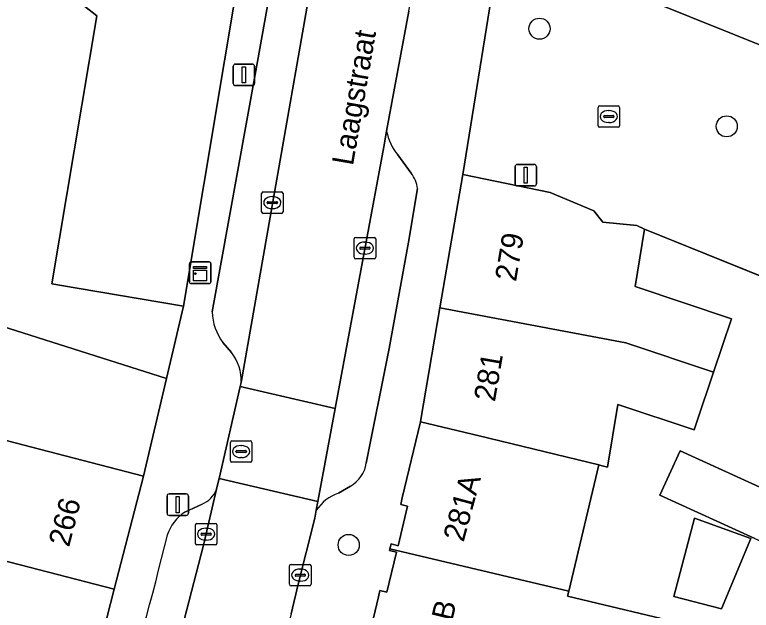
# Model space of a CAD drawing. Extents: x 159217 to 160349, y 381246 to 382172.
# Drawn here: x 160203.55 to 160237.76, y 381828.25 to 381855.9 of the extents above; entities that cross this region are included whole.
import ezdxf

# ---------------------------------------------------------------- set-up
doc = ezdxf.new("R2010")
doc.units = 0
for name, color, linetype in [('IMGEO_Boom', 7, 'Continuous'), ('IMGEO_Erf', 7, 'Continuous'), ('IMGEO_Kast', 7, 'Continuous'), ('IMGEO_Kolk', 7, 'Continuous'), ('IMGEO_Lichtmast', 7, 'Continuous'), ('IMGEO_Muur', 7, 'Continuous'), ('IMGEO_Openbare_ruimte_label', 7, 'Continuous'), ('IMGEO_Pand', 7, 'Continuous'), ('IMGEO_Pand_nummerreeks', 7, 'Continuous'), ('IMGEO_Parkeervlak_open', 7, 'Continuous'), ('IMGEO_Rijbaan_lokaal_open', 7, 'Continuous'), ('IMGEO_Rioolput', 7, 'Continuous'), ('IMGEO_Voetpad_open', 7, 'Continuous')]:
    doc.layers.add(name, color=color, linetype=linetype)

msp = doc.modelspace()

# ---------------------------------------------------------------- linework, layer by layer
at = {"layer": 'IMGEO_Boom'}
for centre in [(160227.923, 381855.247), (160236.62, 381850.714), (160219.059, 381831.277)]:
    msp.add_circle(centre, 0.489, dxfattribs=at)
at = {"layer": 'IMGEO_Erf'}
for points in [[(160194.265, 381844.195), (160210.591, 381839.006), (160211.378, 381842.371), (160206.447, 381843.197), (160205.272, 381843.394), (160207.355, 381855.837), (160201.892, 381860.137)], [(160240.493, 381842.825), (160232.801, 381845.945), (160232.361, 381843.277), (160236.835, 381841.774), (160236.005, 381839.301), (160235.244, 381837.035), (160235.103, 381836.616), (160231.557, 381837.805), (160231.077, 381834.894), (160230.836, 381834.953), (160230.678, 381834.991), (160229.28, 381829.13), (160229.224, 381828.895), (160234.944, 381827.531)], [(160237.925, 381831.575), (160233.516, 381833.584), (160234.455, 381835.645), (160238.499, 381833.802)]]:
    msp.add_lwpolyline(points, dxfattribs=at)
msp.add_lwpolyline([(160234.158, 381828.881), (160235.12, 381832.518), (160237.736, 381831.579), (160236.381, 381828.304)], close=True, dxfattribs=at)
at = {"layer": 'IMGEO_Kast'}
for p, q in [((160211.66, 381843.49), (160211.66, 381844.331)), ((160211.66, 381844.331), (160211.66, 381843.49)), ((160211.735, 381844.415), (160212.576, 381844.415)), ((160212.576, 381844.415), (160211.735, 381844.415)), ((160212.66, 381844.34), (160212.66, 381843.499)), ((160212.66, 381843.499), (160212.66, 381844.34)), ((160212.585, 381843.415), (160211.744, 381843.415)), ((160211.744, 381843.415), (160212.585, 381843.415))]:
    msp.add_line(p, q, dxfattribs=at)
for points in [[(160211.855, 381844.205), (160212.455, 381844.205), (160212.455, 381844.12), (160211.855, 381844.12), (160211.855, 381844.205)], [(160211.855, 381844.03), (160212.455, 381844.03), (160212.455, 381843.541), (160211.855, 381843.541), (160211.855, 381844.03)]]:
    msp.add_lwpolyline(points, dxfattribs=at)
msp.add_circle((160211.939, 381843.879), 0.0377, dxfattribs=at)
for centre, start, end in [((160211.738, 381844.337), 92.4484, 184.2845), ((160211.738, 381844.337), 92.4484, 184.2845), ((160212.582, 381844.337), 2.4484, 94.2845), ((160212.582, 381844.337), 2.4484, 94.2845), ((160211.738, 381843.493), 182.4484, 274.2845), ((160211.738, 381843.493), 182.4484, 274.2845), ((160212.582, 381843.493), 272.4484, 4.2845), ((160212.582, 381843.493), 272.4484, 4.2845)]:
    msp.add_arc(centre, 0.0779, start, end, dxfattribs=at)
at = {"layer": 'IMGEO_Kolk'}
for p, q in [((160230.717, 381851.669), (160231.569, 381851.669)), ((160230.642, 381850.743), (160230.642, 381851.595)), ((160231.13, 381851.449), (160231.155, 381851.449)), ((160231.643, 381851.595), (160231.643, 381850.743)), ((160230.901, 381851.163), (160230.901, 381851.175)), ((160231.339, 381851.126), (160230.941, 381851.126)), ((160230.944, 381851.212), (160231.342, 381851.212)), ((160231.385, 381851.175), (160231.385, 381851.163)), ((160231.569, 381850.669), (160230.717, 381850.669)), ((160231.153, 381850.889), (160231.128, 381850.889)), ((160215.01, 381846.745), (160215.01, 381847.597)), ((160215.085, 381847.671), (160215.937, 381847.671)), ((160216.011, 381847.597), (160216.011, 381846.745)), ((160215.312, 381847.214), (160215.71, 381847.214)), ((160215.498, 381847.451), (160215.523, 381847.451)), ((160215.269, 381847.165), (160215.269, 381847.177)), ((160215.707, 381847.128), (160215.309, 381847.128)), ((160215.521, 381846.891), (160215.496, 381846.891)), ((160215.753, 381847.177), (160215.753, 381847.165)), ((160215.937, 381846.671), (160215.085, 381846.671)), ((160219.311, 381844.632), (160219.311, 381845.484)), ((160219.386, 381845.558), (160220.238, 381845.558)), ((160220.312, 381845.484), (160220.312, 381844.632)), ((160219.799, 381845.338), (160219.824, 381845.338)), ((160219.57, 381845.052), (160219.57, 381845.064)), ((160220.008, 381845.015), (160219.61, 381845.015)), ((160219.613, 381845.101), (160220.011, 381845.101)), ((160220.054, 381845.064), (160220.054, 381845.052)), ((160220.238, 381844.558), (160219.386, 381844.558)), ((160219.822, 381844.778), (160219.797, 381844.778)), ((160211.937, 381831.352), (160211.937, 381832.204)), ((160212.012, 381832.278), (160212.864, 381832.278)), ((160212.938, 381832.204), (160212.938, 381831.352)), ((160212.239, 381831.821), (160212.637, 381831.821)), ((160212.425, 381832.058), (160212.45, 381832.058)), ((160212.196, 381831.772), (160212.196, 381831.784)), ((160212.634, 381831.735), (160212.236, 381831.735)), ((160212.448, 381831.498), (160212.423, 381831.498)), ((160212.68, 381831.784), (160212.68, 381831.772)), ((160212.864, 381831.278), (160212.012, 381831.278)), ((160216.309, 381829.45), (160216.309, 381830.302)), ((160216.384, 381830.376), (160217.236, 381830.376)), ((160216.797, 381830.156), (160216.822, 381830.156)), ((160217.31, 381830.302), (160217.31, 381829.45)), ((160216.568, 381829.87), (160216.568, 381829.882)), ((160217.006, 381829.833), (160216.608, 381829.833)), ((160216.611, 381829.919), (160217.009, 381829.919)), ((160217.052, 381829.882), (160217.052, 381829.87)), ((160216.82, 381829.596), (160216.795, 381829.596)), ((160217.236, 381829.376), (160216.384, 381829.376))]:
    msp.add_line(p, q, dxfattribs=at)
for points in [[(160230.717, 381851.669), (160231.569, 381851.669)], [(160230.642, 381850.743), (160230.642, 381851.595)], [(160231.643, 381851.595), (160231.643, 381850.743)], [(160231.569, 381850.669), (160230.717, 381850.669)], [(160215.01, 381846.745), (160215.01, 381847.597)], [(160215.085, 381847.671), (160215.937, 381847.671)], [(160216.011, 381847.597), (160216.011, 381846.745)], [(160215.937, 381846.671), (160215.085, 381846.671)], [(160219.311, 381844.632), (160219.311, 381845.484)], [(160219.386, 381845.558), (160220.238, 381845.558)], [(160220.312, 381845.484), (160220.312, 381844.632)], [(160220.238, 381844.558), (160219.386, 381844.558)], [(160211.937, 381831.352), (160211.937, 381832.204)], [(160212.012, 381832.278), (160212.864, 381832.278)], [(160212.938, 381832.204), (160212.938, 381831.352)], [(160212.864, 381831.278), (160212.012, 381831.278)], [(160216.309, 381829.45), (160216.309, 381830.302)], [(160216.384, 381830.376), (160217.236, 381830.376)], [(160217.31, 381830.302), (160217.31, 381829.45)], [(160217.236, 381829.376), (160216.384, 381829.376)]]:
    msp.add_lwpolyline(points, dxfattribs=at)
for centre, radius, start, end in [((160230.719, 381851.593), 0.0765, 91.552, 178.448), ((160230.719, 381851.593), 0.0765, 91.552, 178.448), ((160231.567, 381851.593), 0.0765, 1.552, 88.448), ((160231.567, 381851.593), 0.0765, 1.552, 88.448), ((160230.941, 381851.172), 0.0403, 85.8775, 175.7526), ((160230.938, 381851.162), 0.0366, 178.938, 274.7102), ((160231.342, 381851.169), 0.043, 264.8664, 352.4533), ((160231.346, 381851.174), 0.0386, 1.7309, 96.639), ((160230.719, 381850.745), 0.0765, 181.552, 268.448), ((160230.719, 381850.745), 0.0765, 181.552, 268.448), ((160231.567, 381850.745), 0.0765, 271.552, 358.448), ((160231.567, 381850.745), 0.0765, 271.552, 358.448), ((160215.087, 381847.595), 0.0765, 91.552, 178.448), ((160215.087, 381847.595), 0.0765, 91.552, 178.448), ((160215.935, 381847.595), 0.0765, 1.552, 88.448), ((160215.935, 381847.595), 0.0765, 1.552, 88.448), ((160215.309, 381847.174), 0.0403, 85.8775, 175.7526), ((160215.714, 381847.176), 0.0386, 1.7309, 96.639), ((160215.306, 381847.164), 0.0366, 178.938, 274.7102), ((160215.71, 381847.171), 0.043, 264.8664, 352.4533), ((160215.087, 381846.747), 0.0765, 181.552, 268.448), ((160215.087, 381846.747), 0.0765, 181.552, 268.448), ((160215.935, 381846.747), 0.0765, 271.552, 358.448), ((160215.935, 381846.747), 0.0765, 271.552, 358.448), ((160219.388, 381845.482), 0.0765, 91.552, 178.448), ((160219.388, 381845.482), 0.0765, 91.552, 178.448), ((160220.236, 381845.482), 0.0765, 1.552, 88.448), ((160220.236, 381845.482), 0.0765, 1.552, 88.448), ((160219.61, 381845.061), 0.0403, 85.8775, 175.7526), ((160219.607, 381845.051), 0.0366, 178.938, 274.7102), ((160220.011, 381845.058), 0.043, 264.8664, 352.4533), ((160220.015, 381845.063), 0.0386, 1.7309, 96.639), ((160219.388, 381844.634), 0.0765, 181.552, 268.448), ((160219.388, 381844.634), 0.0765, 181.552, 268.448), ((160220.236, 381844.634), 0.0765, 271.552, 358.448), ((160220.236, 381844.634), 0.0765, 271.552, 358.448), ((160212.014, 381832.202), 0.0765, 91.552, 178.448), ((160212.014, 381832.202), 0.0765, 91.552, 178.448), ((160212.862, 381832.202), 0.0765, 1.552, 88.448), ((160212.862, 381832.202), 0.0765, 1.552, 88.448), ((160212.236, 381831.781), 0.0403, 85.8775, 175.7526), ((160212.641, 381831.783), 0.0386, 1.7309, 96.639), ((160212.233, 381831.771), 0.0366, 178.938, 274.7102), ((160212.637, 381831.778), 0.043, 264.8664, 352.4533), ((160212.014, 381831.354), 0.0765, 181.552, 268.448), ((160212.014, 381831.354), 0.0765, 181.552, 268.448), ((160212.862, 381831.354), 0.0765, 271.552, 358.448), ((160212.862, 381831.354), 0.0765, 271.552, 358.448), ((160216.386, 381830.3), 0.0765, 91.552, 178.448), ((160216.386, 381830.3), 0.0765, 91.552, 178.448), ((160217.234, 381830.3), 0.0765, 1.552, 88.448), ((160217.234, 381830.3), 0.0765, 1.552, 88.448), ((160216.608, 381829.879), 0.0403, 85.8775, 175.7526), ((160216.605, 381829.869), 0.0366, 178.938, 274.7102), ((160217.009, 381829.876), 0.043, 264.8664, 352.4533), ((160217.013, 381829.881), 0.0386, 1.7309, 96.639), ((160216.386, 381829.452), 0.0765, 181.552, 268.448), ((160216.386, 381829.452), 0.0765, 181.552, 268.448), ((160217.234, 381829.452), 0.0765, 271.552, 358.448), ((160217.234, 381829.452), 0.0765, 271.552, 358.448)]:
    msp.add_arc(centre, radius, start, end, dxfattribs=at)
for centre, major_axis, ratio, start_param, end_param in [((160231.129, 381851.169), (-0.387, 0.002), 0.722429, 4.712389, 7.853982), ((160231.154, 381851.169), (-0.39, 0.002), 0.717154, 1.570796, 4.712389), ((160215.497, 381847.171), (-0.387, 0.002), 0.722429, 4.712389, 7.853982), ((160215.522, 381847.171), (-0.39, 0.002), 0.717154, 1.570796, 4.712389), ((160219.798, 381845.058), (-0.387, 0.002), 0.722429, 4.712389, 7.853982), ((160219.823, 381845.058), (-0.39, 0.002), 0.717154, 1.570796, 4.712389), ((160212.424, 381831.778), (-0.387, 0.002), 0.722429, 4.712389, 7.853982), ((160212.449, 381831.778), (-0.39, 0.002), 0.717154, 1.570796, 4.712389), ((160216.796, 381829.876), (-0.387, 0.002), 0.722429, 4.712389, 7.853982), ((160216.821, 381829.876), (-0.39, 0.002), 0.717154, 1.570796, 4.712389)]:
    msp.add_ellipse(centre, major_axis=major_axis, ratio=ratio, start_param=start_param, end_param=end_param, dxfattribs=at)
at = {"layer": 'IMGEO_Lichtmast'}
for p, q in [((160213.697, 381852.703), (160213.697, 381853.503)), ((160213.697, 381853.503), (160213.697, 381852.703)), ((160213.797, 381853.603), (160214.587, 381853.603)), ((160214.587, 381853.603), (160213.797, 381853.603)), ((160214.687, 381853.503), (160214.687, 381852.703)), ((160214.687, 381852.703), (160214.687, 381853.503)), ((160214.587, 381852.603), (160213.797, 381852.603)), ((160213.797, 381852.603), (160214.587, 381852.603)), ((160226.886, 381848.944), (160227.676, 381848.944)), ((160227.676, 381848.944), (160226.886, 381848.944)), ((160226.786, 381848.044), (160226.786, 381848.844)), ((160226.786, 381848.844), (160226.786, 381848.044)), ((160227.776, 381848.844), (160227.776, 381848.044)), ((160227.776, 381848.044), (160227.776, 381848.844)), ((160227.676, 381847.944), (160226.886, 381847.944)), ((160226.886, 381847.944), (160227.676, 381847.944)), ((160210.62, 381832.749), (160210.62, 381833.549)), ((160210.62, 381833.549), (160210.62, 381832.749)), ((160210.72, 381833.649), (160211.51, 381833.649)), ((160211.51, 381833.649), (160210.72, 381833.649)), ((160211.61, 381833.549), (160211.61, 381832.749)), ((160211.61, 381832.749), (160211.61, 381833.549)), ((160211.51, 381832.649), (160210.72, 381832.649)), ((160210.72, 381832.649), (160211.51, 381832.649))]:
    msp.add_line(p, q, dxfattribs=at)
for points in [[(160214.117, 381853.478), (160214.267, 381853.478), (160214.267, 381852.728), (160214.117, 381852.728), (160214.117, 381853.478)], [(160227.206, 381848.819), (160227.356, 381848.819), (160227.356, 381848.069), (160227.206, 381848.069), (160227.206, 381848.819)], [(160211.04, 381833.524), (160211.19, 381833.524), (160211.19, 381832.774), (160211.04, 381832.774), (160211.04, 381833.524)]]:
    msp.add_lwpolyline(points, dxfattribs=at)
for centre, start, end in [((160213.797, 381853.503), 90, 180), ((160213.797, 381853.503), 90, 180), ((160214.587, 381853.503), 0, 90), ((160214.587, 381853.503), 360, 90), ((160213.797, 381852.703), 180, 270), ((160213.797, 381852.703), 180, 270), ((160214.587, 381852.703), 270, 0), ((160214.587, 381852.703), 270, 0), ((160226.886, 381848.844), 90, 180), ((160226.886, 381848.844), 90, 180), ((160227.676, 381848.844), 0, 90), ((160227.676, 381848.844), 360, 90), ((160226.886, 381848.044), 180, 270), ((160226.886, 381848.044), 180, 270), ((160227.676, 381848.044), 270, 0), ((160227.676, 381848.044), 270, 0), ((160210.72, 381833.549), 90, 180), ((160210.72, 381833.549), 90, 180), ((160211.51, 381833.549), 0, 90), ((160211.51, 381833.549), 360, 90), ((160210.72, 381832.749), 180, 270), ((160210.72, 381832.749), 180, 270), ((160211.51, 381832.749), 270, 0), ((160211.51, 381832.749), 270, 0)]:
    msp.add_arc(centre, 0.1, start, end, dxfattribs=at)
at = {"layer": 'IMGEO_Muur'}
msp.add_lwpolyline([(160242.328, 381842.101), (160232.801, 381845.945)], dxfattribs=at)
at = {"layer": 'IMGEO_Pand'}
for points in [[(160201.892, 381860.137), (160207.355, 381855.837), (160205.272, 381843.394), (160206.447, 381843.197), (160211.378, 381842.371), (160214.232, 381859.42), (160211.757, 381861.369), (160214.055, 381864.289), (160208.721, 381868.488), (160202.294, 381860.325), (160202.124, 381860.432)], [(160239.887, 381865.16), (160236.825, 381866.634), (160235.668, 381863.765), (160232.83, 381856.65), (160241.167, 381853.284), (160243.04, 381857.921), (160244.043, 381860.406), (160238.82, 381862.516), (160239.703, 381864.706), (160239.821, 381864.998)], [(160236.005, 381839.301), (160236.835, 381841.774), (160232.361, 381843.277), (160232.801, 381845.945), (160232.441, 381846.116), (160230.872, 381846.263), (160230.447, 381846.797), (160228.423, 381847.649), (160224.358, 381848.474), (160223.3, 381842.294), (160231.929, 381840.66)], [(160230.678, 381834.991), (160230.836, 381834.953), (160231.077, 381834.894), (160231.557, 381837.805), (160235.103, 381836.616), (160235.244, 381837.035), (160236.005, 381839.301), (160231.929, 381840.66), (160223.3, 381842.294), (160222.411, 381837.104), (160222.387, 381837.001), (160225.123, 381836.338)], [(160193.999, 381832.886), (160194.096, 381832.855), (160208.171, 381829.218), (160209.532, 381834.478), (160204.692, 381835.73), (160200.581, 381836.793), (160197.494, 381837.591), (160197.025, 381835.776), (160189.26, 381837.931), (160188.423, 381834.694)], [(160230.678, 381834.991), (160225.123, 381836.338), (160222.387, 381837.001), (160221.55, 381833.471), (160221.476, 381833.16), (160221.797, 381833.084), (160221.352, 381831.239), (160221.031, 381831.325), (160220.976, 381831.096), (160229.28, 381829.13)], [(160241.392, 381834.704), (160241.517, 381835.016), (160239.428, 381835.84), (160238.499, 381833.802), (160234.455, 381835.645), (160233.516, 381833.584), (160237.925, 381831.575), (160239.795, 381830.723)], [(160193.999, 381832.886), (160193.32, 381830.262), (160198.522, 381828.899), (160197.841, 381826.275), (160201.97, 381825.207), (160206.81, 381823.955), (160208.171, 381829.218), (160194.096, 381832.855)], [(160237.736, 381831.579), (160235.12, 381832.518), (160234.158, 381828.881), (160236.381, 381828.304)], [(160234.944, 381827.531), (160229.224, 381828.895), (160229.28, 381829.13), (160220.976, 381831.096), (160220.957, 381831.017), (160221.278, 381830.94), (160220.825, 381829.085), (160220.509, 381829.166), (160220.438, 381828.867), (160220.035, 381827.181), (160219.565, 381825.209), (160224.429, 381824.048), (160227.872, 381823.227), (160228.551, 381826.074), (160231.547, 381825.36), (160231.413, 381824.795), (160233.65, 381824.262)]]:
    msp.add_lwpolyline(points, close=True, dxfattribs=at)
at = {"layer": 'IMGEO_Parkeervlak_open'}
for points in [[(160214.066, 381838.814), (160218.718, 381865.398)], [(160216.414, 381862.624), (160214.721, 381853.115), (160212.71, 381842.096)], [(160220.819, 381850.486), (160220.684, 381849.759), (160218.429, 381837.617), (160217.627, 381833.297), (160217.551, 381832.888)], [(160221.954, 381848.533), (160221.343, 381849.384)], [(160221.835, 381845.332), (160222.258, 381847.825)], [(160219.875, 381835.075), (160220.944, 381840.394), (160221.835, 381845.332)], [(160213.214, 381840.676), (160213.62, 381840.218)], [(160209.938, 381822.118), (160212.32, 381831.262), (160212.914, 381833.866)], [(160218.58, 381833.679), (160219.139, 381834.009)], [(160212.246, 381833.173), (160211.446, 381832.805)]]:
    msp.add_lwpolyline(points, dxfattribs=at)
for centre, radius, start, end in [((160223.299, 381850.99), 2.531, 191.4795, 219.3826), ((160220.959, 381847.686), 1.307, 6.0887, 40.3866), ((160215.312, 381842.22), 2.605, 182.7299, 216.3526), ((160211.865, 381838.888), 2.202, 358.0838, 37.1625), ((160218.414, 381835.297), 1.478, 299.381, 351.3742), ((160211.818, 381834.254), 1.162, 291.5933, 340.5114), ((160219.266, 381831.721), 2.075, 109.3215, 145.778), ((160212.562, 381831.12), 2.021, 123.5238, 162.5498), ((160007.83, 381881.566), 208.839, 341.31645, 346.19306)]:
    msp.add_arc(centre, radius, start, end, dxfattribs=at)
at = {"layer": 'IMGEO_Rijbaan_lokaal_open'}
for points in [[(160223.147, 381892.916), (160218.838, 381866.161), (160218.752, 381865.545), (160218.718, 381865.398), (160214.066, 381838.814), (160214.025, 381838.635), (160218.429, 381837.617), (160220.684, 381849.759), (160220.819, 381850.486), (160221.852, 381856.054), (160222.198, 381857.916), (160222.445, 381859.244), (160225.124, 381875.883), (160225.163, 381876.124), (160225.767, 381879.887), (160225.799, 381880.087), (160226.932, 381887.147)], [(160216.39, 381828.085), (160216.514, 381828.6), (160216.603, 381828.997), (160216.695, 381829.393), (160217.483, 381832.52), (160217.551, 381832.888), (160217.627, 381833.297), (160213.036, 381834.358), (160213.011, 381834.249), (160212.914, 381833.866), (160212.32, 381831.262), (160209.938, 381822.118)]]:
    msp.add_lwpolyline(points, dxfattribs=at)
for points in [[(160246.457, 381845.892), (160247.696, 381848.847), (160247.386, 381848.979), (160248.055, 381850.402), (160245.157, 381851.587), (160241.167, 381853.284), (160232.83, 381856.65), (160226.118, 381859.36), (160224.358, 381848.474), (160228.423, 381847.649), (160230.447, 381846.797), (160230.872, 381846.263), (160232.441, 381846.116), (160232.801, 381845.945), (160240.493, 381842.825), (160242.328, 381842.101), (160243.215, 381841.751), (160244.08, 381841.41), (160246.745, 381840.36), (160255.623, 381836.843), (160263.753, 381833.712), (160265.51, 381839.336), (160257.601, 381841.064), (160251.891, 381843.381)], [(160180.105, 381853.571), (160178.734, 381854.651), (160174.825, 381857.728), (160174.865, 381857.779), (160174.763, 381857.862), (160170.544, 381853.806), (160170.276, 381853.549), (160170.372, 381853.452), (160171.111, 381852.706), (160180.62, 381843.212), (160185.085, 381841.819), (160197.494, 381837.591), (160200.581, 381836.793), (160204.692, 381835.73), (160209.532, 381834.478), (160210.591, 381839.006), (160194.265, 381844.195), (160191.405, 381846.448), (160190.034, 381847.649), (160189.112, 381846.48), (160185.203, 381849.558), (160183.909, 381850.576)], [(160213.036, 381834.358), (160217.627, 381833.297), (160218.429, 381837.617), (160214.025, 381838.635)]]:
    msp.add_lwpolyline(points, close=True, dxfattribs=at)
at = {"layer": 'IMGEO_Rioolput'}
for p, q in [((160213.563, 381835.188), (160213.563, 381836.04)), ((160213.638, 381836.114), (160214.49, 381836.114)), ((160214.564, 381836.04), (160214.564, 381835.188)), ((160213.822, 381835.608), (160213.822, 381835.62)), ((160214.26, 381835.571), (160213.862, 381835.571)), ((160213.865, 381835.657), (160214.263, 381835.657)), ((160214.051, 381835.894), (160214.076, 381835.894)), ((160214.306, 381835.62), (160214.306, 381835.608)), ((160214.074, 381835.334), (160214.049, 381835.334)), ((160214.49, 381835.114), (160213.638, 381835.114))]:
    msp.add_line(p, q, dxfattribs=at)
for points in [[(160213.563, 381835.188), (160213.563, 381836.04)], [(160213.638, 381836.114), (160214.49, 381836.114)], [(160214.564, 381836.04), (160214.564, 381835.188)], [(160214.49, 381835.114), (160213.638, 381835.114)]]:
    msp.add_lwpolyline(points, dxfattribs=at)
for centre, radius, start, end in [((160213.64, 381836.038), 0.0765, 91.552, 178.448), ((160213.64, 381836.038), 0.0765, 91.552, 178.448), ((160214.488, 381836.038), 0.0765, 1.552, 88.448), ((160214.488, 381836.038), 0.0765, 1.552, 88.448), ((160213.862, 381835.617), 0.0403, 85.8775, 175.7526), ((160213.859, 381835.607), 0.0366, 178.938, 274.7102), ((160214.263, 381835.614), 0.043, 264.8664, 352.4533), ((160214.267, 381835.619), 0.0386, 1.7309, 96.639), ((160213.64, 381835.19), 0.0765, 181.552, 268.448), ((160213.64, 381835.19), 0.0765, 181.552, 268.448), ((160214.488, 381835.19), 0.0765, 271.552, 358.448), ((160214.488, 381835.19), 0.0765, 271.552, 358.448)]:
    msp.add_arc(centre, radius, start, end, dxfattribs=at)
for centre, major_axis, ratio, start_param, end_param in [((160214.05, 381835.614), (-0.387, 0.002), 0.722429, 4.712389, 7.853982), ((160214.075, 381835.614), (-0.39, 0.002), 0.717154, 1.570796, 4.712389)]:
    msp.add_ellipse(centre, major_axis=major_axis, ratio=ratio, start_param=start_param, end_param=end_param, dxfattribs=at)
at = {"layer": 'IMGEO_Voetpad_open'}
for points in [[(160223.3, 381842.294), (160224.358, 381848.474), (160226.118, 381859.36), (160227.749, 381868.875), (160228.036, 381870.887), (160229.094, 381877.058), (160230.2, 381883.504), (160230.711, 381887.467), (160227.067, 381887.987), (160226.932, 381887.147)], [(160215, 381864.331), (160214.232, 381859.42), (160211.378, 381842.371), (160210.591, 381839.006), (160209.532, 381834.478), (160208.171, 381829.218), (160206.81, 381823.955), (160206.205, 381821.854), (160205.011, 381817.916), (160204.673, 381816.802), (160203.142, 381811.752), (160202.434, 381809.668), (160200.423, 381803.959), (160198.284, 381797.887), (160198.093, 381797.954), (160197.539, 381796.357), (160181.825, 381765.351), (160183.703, 381764.359), (160182.906, 381762.655), (160179.656, 381757.694), (160174.18, 381750)], [(160212.71, 381842.096), (160214.721, 381853.115), (160216.414, 381862.624)], [(160221.852, 381856.054), (160220.819, 381850.486)], [(160221.343, 381849.384), (160221.954, 381848.533)], [(160222.258, 381847.825), (160221.835, 381845.332), (160220.944, 381840.394), (160219.875, 381835.075)], [(160220.035, 381827.181), (160220.438, 381828.867), (160220.509, 381829.166), (160220.825, 381829.085), (160221.278, 381830.94), (160220.957, 381831.017), (160220.976, 381831.096), (160221.031, 381831.325), (160221.352, 381831.239), (160221.797, 381833.084), (160221.476, 381833.16), (160221.55, 381833.471), (160222.387, 381837.001), (160222.411, 381837.104), (160223.3, 381842.294)], [(160213.62, 381840.218), (160213.214, 381840.676)], [(160212.914, 381833.866), (160213.011, 381834.249), (160213.036, 381834.358), (160214.025, 381838.635), (160214.066, 381838.814)], [(160219.139, 381834.009), (160218.58, 381833.679)], [(160211.446, 381832.805), (160212.246, 381833.173)], [(160217.551, 381832.888), (160217.483, 381832.52), (160216.695, 381829.393), (160216.603, 381828.997), (160216.514, 381828.6), (160216.39, 381828.085), (160215.532, 381824.691), (160213.892, 381818.879), (160212.789, 381815.362), (160212.697, 381815.069), (160212.519, 381814.526), (160212.338, 381813.983), (160211.873, 381812.609), (160210.791, 381809.442), (160208.397, 381802.39), (160205.609, 381794.1)]]:
    msp.add_lwpolyline(points, dxfattribs=at)
for centre, radius, start, end in [((160223.299, 381850.99), 2.531, 191.4795, 219.3826), ((160220.959, 381847.686), 1.307, 6.0887, 40.3866), ((160215.312, 381842.22), 2.605, 182.7299, 216.3526), ((160211.865, 381838.888), 2.202, 358.0838, 37.1625), ((160218.414, 381835.297), 1.478, 299.381, 351.3742), ((160211.818, 381834.254), 1.162, 291.5933, 340.5114), ((160219.266, 381831.721), 2.075, 109.3215, 145.778), ((160212.562, 381831.12), 2.021, 123.5238, 162.5498), ((160007.83, 381881.566), 208.839, 341.31645, 346.19306)]:
    msp.add_arc(centre, radius, start, end, dxfattribs=at)

# ---------------------------------------------------------------- texts
at = {"layer": 'IMGEO_Openbare_ruimte_label'}
msp.add_text('Laagstraat', height=1, rotation=80.2079, dxfattribs=at).set_placement((160219.255, 381848.857))
at = {"layer": 'IMGEO_Pand_nummerreeks'}
for s, rotation, p in [('279', 80.2853, (160226.829, 381843.472)), ('281', 80.2303, (160225.85, 381837.895)), ('281A', 74.9084, (160224.394, 381831.376)), ('266', 75.4971, (160206.067, 381831.143)), ('281B', 76.3409, (160223.338, 381825.538))]:
    msp.add_text(s, height=1, rotation=rotation, dxfattribs=at).set_placement(p)

doc.saveas('drawing.dxf')
